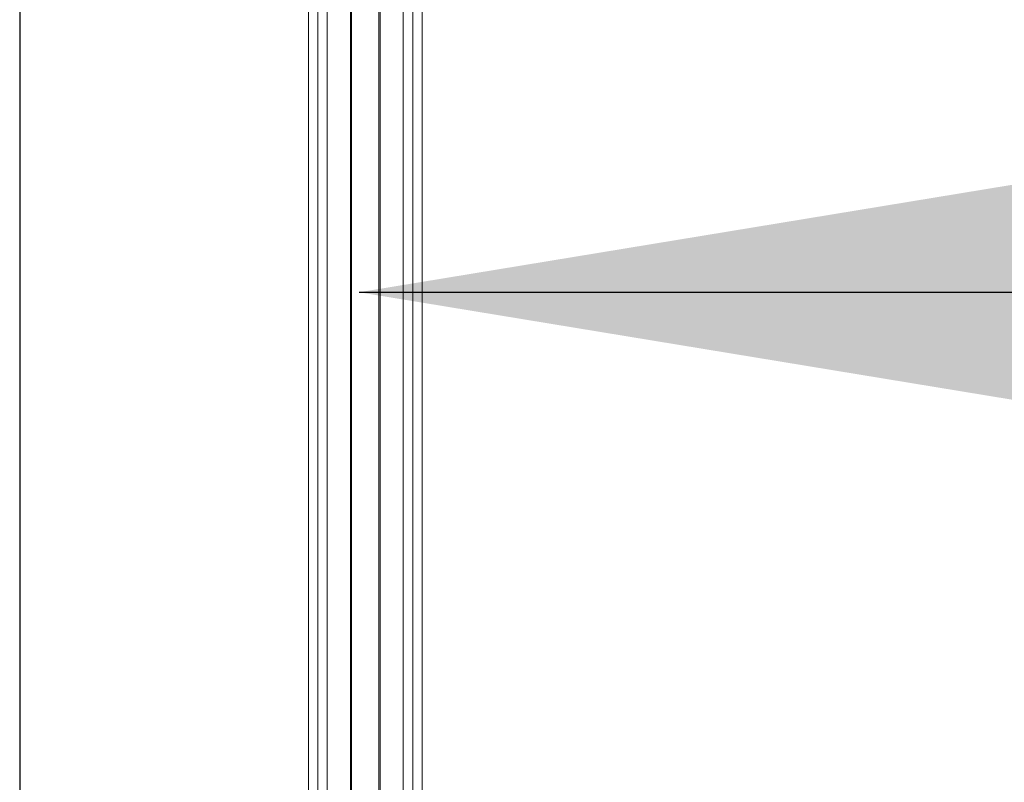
# Model space of a CAD drawing. Header units: inches. Extents: x 0 to 77643, y -44170 to 0.
# Tile 417 of 546: x 76256 to 76287, y -39600 to -39576. Entities that reach past the tile are written whole.
import ezdxf

# ---------------------------------------------------------------- set-up
doc = ezdxf.new("R2010")
doc.units = ezdxf.units.IN
doc.header["$MEASUREMENT"] = 0
doc.layers.get('0').update_dxf_attribs({"lineweight": 0})
doc.layers.get('Defpoints').update_dxf_attribs({"lineweight": 0})
doc.styles.get("Standard").update_dxf_attribs({"font": 'arial.ttf', "width": 0.75})
doc.dimstyles.get("Standard").update_dxf_attribs({"dimtxt": 0.18, "dimasz": 0.18, "dimexe": 0.18, "dimexo": 0.0625, "dimgap": 0.09, "dimtad": 0, "dimtih": 1, "dimtoh": 1, "dimdec": 4, "dimzin": 0, "dimdsep": 46, "dimtxsty": 'Standard', "dimcen": 0.09, "dimadec": 0, "dimazin": 0, "dimtfac": 1, "dimtdec": 4, "dimtofl": 0, "dimtmove": 0, "dimatfit": 3, "dimfxl": 1, "dimtolj": 1, "dimtzin": 0, "dimarcsym": 0})

# ---------------------------------------------------------------- blocks, each defined once
blk = doc.blocks.new('*D1798')
at = {"color": 0, "linetype": 'Continuous', "lineweight": -2}
for p, q in [((76255.676, -39499.335), (76255.676, -39778.257)), ((76392.346, -39761.334), (76392.346, -39778.257)), ((76362.346, -39778.077), (76285.676, -39778.077))]:
    blk.add_line(p, q, dxfattribs=at)
at = {"color": 0}
for points in [[(76285.676, -39773.077), (76285.676, -39783.077), (76255.676, -39778.077)], [(76362.346, -39783.077), (76362.346, -39773.077), (76392.346, -39778.077)]]:
    blk.add_solid(points, dxfattribs=at)
at = {"layer": 'Defpoints', "color": 0}
for p in [(76255.676, -39499.272), (76392.346, -39761.272), (76255.676, -39778.077)]:
    blk.add_point(p, dxfattribs=at)
at = {"linetype": 'Continuous', "lineweight": 20, "ltscale": 12, "insert": (76325.748, -39757.567), "char_height": 30, "attachment_point": 5}
blk.add_mtext('\\A1;C', dxfattribs=at)
blk = doc.blocks.new('A$C440D5DCA')
at = {"color": 7, "linetype": 'Continuous'}
for p, q in [((120.21, 1581.17), (120.21, 2721.96)), ((123.21, 2721.96), (123.21, 1575.97)), ((123.21, 1575.97), (123.21, 2721.96)), ((126.21, 1575.17), (126.21, 2721.96)), ((133.52, 1575.17), (133.52, 2721.96)), ((133.88, 1575.32), (133.88, 2721.96)), ((142.54, 1575.32), (142.54, 2721.96)), ((142.9, 1575.17), (142.9, 2721.96)), ((150.21, 1575.17), (150.21, 2721.96)), ((153.21, 1575.97), (153.21, 2721.96)), ((153.21, 2721.96), (153.21, 1575.97)), ((156.21, 1581.17), (156.21, 2721.96))]:
    blk.add_line(p, q, dxfattribs=at)

msp = doc.modelspace()

# ---------------------------------------------------------------- block references
at = {"xscale": 0.1, "yscale": 0.1, "zscale": 0.1}
msp.add_blockref('A$C440D5DCA', (76252.77599, -39773.42178), dxfattribs=at)

# ---------------------------------------------------------------- dimensions: what is measured, and where the dimension line sits
at = {"color": 6, "linetype": 'Continuous', "lineweight": 20}
dim = msp.add_linear_dim(base=(76255.676, -39778.07682), p1=(76392.34554, -39761.27166), p2=(76255.676, -39499.27223), text='C', dimstyle='Standard', override={"dimtxt": 30, "dimasz": 30, "dimgap": 5, "dimtad": 1, "dimtih": 0, "dimtoh": 0, "dimclrt": 256}, dxfattribs=at)
dim.commit()
dim.dimension.update_dxf_attribs({"geometry": '*D1798', "text_midpoint": (76325.74818, -39778.07682), "dimtype": 160})

# ---------------------------------------------------------------- leaders
at = {"ltscale": 25.4}
msp.add_leader([(76266.39967, -39584.20525), (76352.86025, -39584.20525)], dimstyle='Standard', override={"dimscale": 100, "dimasz": 0.5}, dxfattribs=at)

doc.saveas('drawing.dxf')
